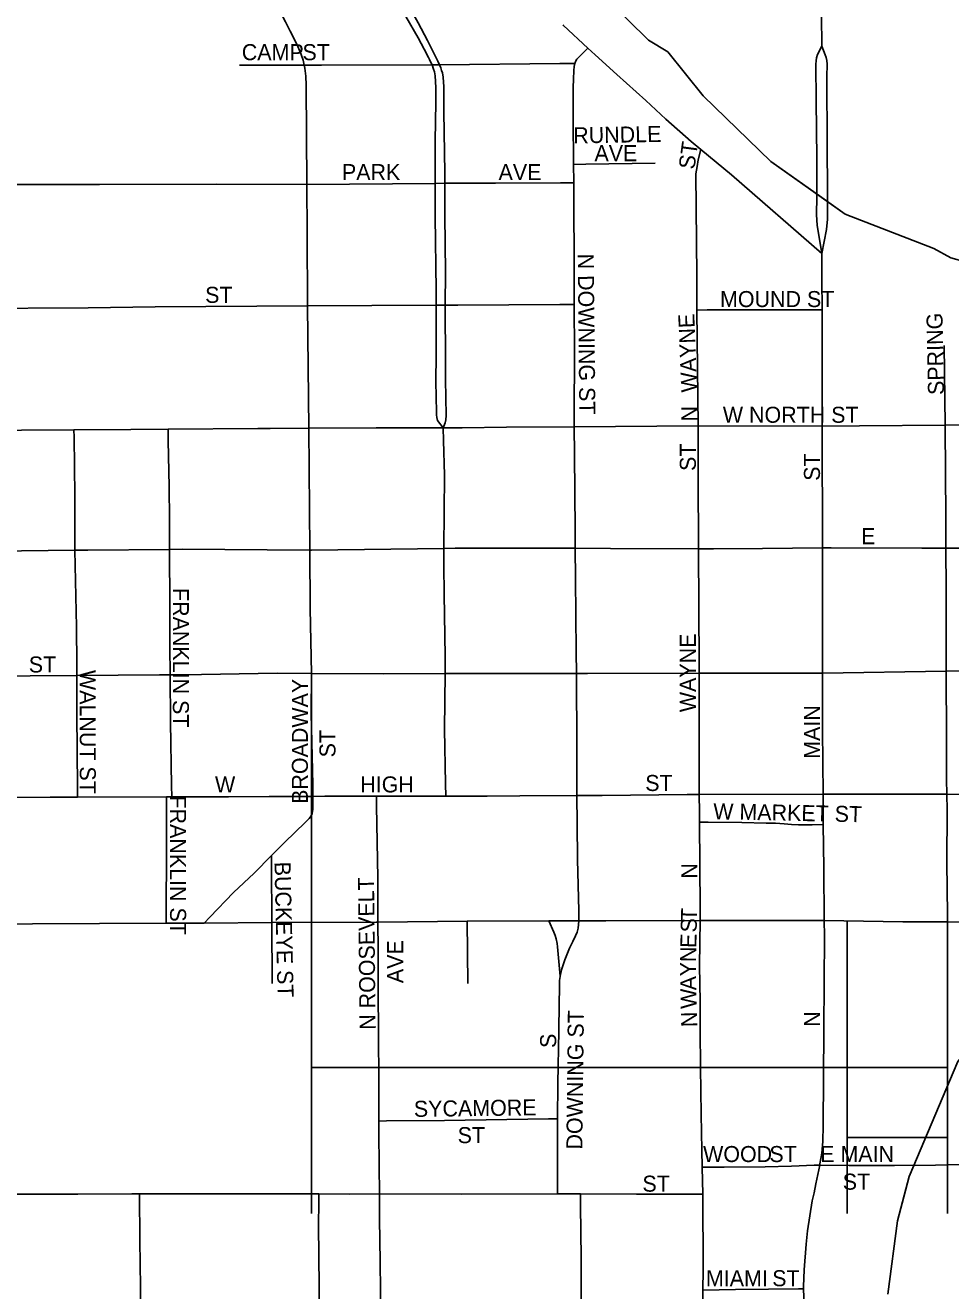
# Model space of a CAD drawing. Extents: x -87 to 2145, y -2128 to 440.
# Drawn here: x 290.4 to 304.83, y -552.95 to -533.22 of the extents above; entities that cross this region are included whole.
import ezdxf

# ---------------------------------------------------------------- set-up
doc = ezdxf.new("R2010")
doc.units = 0
for name, color, linetype in [('Default', 7, 'Continuous'), ('GM_X_City_Street', 7, 'Continuous'), ('GM_X_City_Street_Text', 7, 'Continuous'), ('GM_X_County_Road', 7, 'Continuous'), ('GM_X_State_Route', 7, 'Continuous'), ('GM_X_Township', 7, 'Continuous'), ('GM_X_US_Route', 7, 'Continuous'), ('SC_Scratch1', 7, 'Continuous')]:
    doc.layers.add(name, color=color, linetype=linetype)

msp = doc.modelspace()

# ---------------------------------------------------------------- linework, layer by layer
at = {"layer": 'Default'}
msp.add_circle((291.454, -549.312), 23.883, dxfattribs=at)
at = {"layer": 'GM_X_City_Street'}
for points in [[(296.858, -533.83), (296.855, -533.823), (296.832, -533.774), (296.671, -533.452), (296.527, -533.177), (296.335, -532.836), (296.127, -532.461), (295.829, -531.858), (295.671, -531.556), (295.613, -531.463), (295.556, -531.38), (295.489, -531.293), (295.434, -531.248)], [(296.746, -533.831), (296.727, -533.794), (296.704, -533.75), (296.688, -533.717), (296.619, -533.59), (296.527, -533.412), (296.145, -532.739), (295.9, -532.249), (295.677, -531.808), (295.575, -531.603), (295.487, -531.425), (295.456, -531.352), (295.443, -531.308), (295.434, -531.248)], [(294.751, -533.837), (294.736, -533.759), (294.704, -533.669), (294.653, -533.547), (294.594, -533.427), (294.533, -533.307), (294.457, -533.163), (294.377, -533.008), (294.277, -532.813), (294.126, -532.522), (293.999, -532.276), (293.847, -531.982), (293.827, -531.942)], [(298.97, -533.811), (298.97, -533.811), (298.986, -533.771), (299.003, -533.744), (299.024, -533.722), (299.174, -533.572)], [(293.743, -533.838), (294.751, -533.837)], [(294.751, -533.837), (295.02, -533.837), (296.746, -533.831)], [(294.79, -535.701), (294.783, -534.151), (294.775, -534.009), (294.759, -533.883), (294.751, -533.837)], [(296.746, -533.831), (296.809, -533.83), (296.858, -533.83)], [(296.794, -535.681), (296.793, -535.581), (296.794, -535.021), (296.801, -534.413), (296.802, -534.184), (296.792, -534.004), (296.781, -533.94), (296.769, -533.902), (296.746, -533.831)], [(296.858, -533.83), (298.737, -533.813), (298.97, -533.811)], [(296.943, -535.679), (296.942, -535.514), (296.929, -534.563), (296.93, -534.25), (296.928, -534.173), (296.919, -534.025), (296.908, -533.959), (296.894, -533.919), (296.881, -533.88), (296.858, -533.83)], [(298.952, -535.384), (298.947, -534.668), (298.947, -534.356), (298.945, -534.185), (298.949, -534.054), (298.956, -533.919), (298.961, -533.86), (298.97, -533.811)], [(300.871, -537.656), (300.871, -537.119), (300.86, -535.533), (300.878, -535.419), (300.895, -535.316), (300.937, -535.152)], [(298.952, -535.384), (299.143, -535.381), (300.223, -535.364)], [(298.954, -535.675), (298.954, -535.659), (298.952, -535.384)], [(294.79, -535.701), (296.794, -535.681)], [(296.794, -535.681), (296.943, -535.679)], [(296.806, -537.582), (296.806, -537.347), (296.795, -536.201), (296.795, -535.84), (296.794, -535.681)], [(296.943, -535.679), (297.016, -535.678), (297.736, -535.676), (298.746, -535.675), (298.954, -535.675)], [(296.951, -537.582), (296.952, -537.063), (296.944, -536.181), (296.944, -535.912), (296.943, -535.679)], [(298.961, -537.571), (298.96, -537.226), (298.954, -535.675)], [(302.825, -536.775), (302.752, -536.333), (302.741, -536.169), (302.742, -536.12), (302.745, -535.935), (302.745, -535.916)], [(302.825, -536.775), (302.896, -536.399), (302.913, -536.241), (302.913, -536.23), (302.913, -536.039), (302.913, -536.037)], [(289.406, -537.634), (289.501, -537.633), (291.383, -537.621), (292.428, -537.607), (294.801, -537.591)], [(294.801, -537.591), (296.806, -537.582)], [(296.917, -539.493), (296.83, -539.376), (296.818, -539.334), (296.812, -539.29), (296.811, -539.246), (296.805, -538.769), (296.807, -538.36), (296.806, -537.628), (296.806, -537.582)], [(296.806, -537.582), (296.951, -537.582)], [(296.917, -539.493), (296.946, -539.413), (296.959, -539.369), (296.966, -539.302), (296.954, -538.739), (296.954, -538.325), (296.951, -537.747), (296.951, -537.582)], [(296.951, -537.582), (297.146, -537.581), (298.735, -537.572), (298.961, -537.571)], [(298.962, -539.476), (298.961, -539.3), (298.963, -538.319), (298.961, -537.571)], [(300.871, -537.656), (301.037, -537.655), (302.826, -537.651)], [(300.896, -539.461), (300.871, -537.656)], [(304.748, -539.45), (304.728, -538.211)], [(298.962, -539.476), (300.896, -539.461)], [(300.896, -539.461), (302.829, -539.468)], [(300.901, -541.379), (300.901, -541.359), (300.896, -540.27), (300.896, -539.461)], [(304.748, -539.45), (306.391, -539.448), (306.603, -539.45)], [(289.428, -539.537), (289.52, -539.536), (291.159, -539.524)], [(291.159, -539.524), (292.046, -539.518), (292.627, -539.513)], [(291.175, -541.403), (291.171, -540.552), (291.161, -539.637), (291.159, -539.524)], [(292.627, -539.513), (294.025, -539.503), (294.221, -539.503), (294.821, -539.5)], [(292.648, -541.388), (292.647, -540.93), (292.645, -540.406), (292.631, -539.695), (292.627, -539.513)], [(294.821, -539.5), (295.874, -539.495), (296.74, -539.493), (296.917, -539.493)], [(296.917, -539.493), (297.212, -539.492), (297.906, -539.483), (298.962, -539.476)], [(296.929, -541.373), (296.937, -540.229), (296.922, -539.689), (296.917, -539.493)], [(298.975, -541.37), (298.977, -541.089), (298.965, -539.907), (298.962, -539.476)], [(302.833, -541.362), (302.829, -539.468)], [(289.45, -541.419), (289.629, -541.418), (290.343, -541.412), (291.175, -541.403)], [(291.175, -541.403), (291.377, -541.4), (292.648, -541.388)], [(291.203, -543.356), (291.203, -543.185), (291.197, -542.596), (291.175, -541.403)], [(292.648, -541.388), (292.846, -541.387), (294.836, -541.398)], [(292.658, -543.344), (292.654, -542.907), (292.653, -542.27), (292.648, -541.388)], [(294.836, -541.398), (294.864, -541.398), (296.929, -541.373)], [(296.947, -543.325), (296.949, -543.061), (296.933, -542.087), (296.927, -541.639), (296.929, -541.373)], [(296.929, -541.373), (297.103, -541.371), (298.651, -541.369), (298.975, -541.37)], [(298.995, -543.322), (298.99, -542.987), (298.981, -541.84), (298.975, -541.37)], [(298.975, -541.37), (299.527, -541.372), (300.901, -541.379)], [(300.901, -541.379), (301.133, -541.38), (301.899, -541.373), (302.833, -541.362)], [(300.912, -543.319), (300.912, -543.197), (300.901, -541.379)], [(302.833, -541.362), (302.969, -541.362), (304.382, -541.367), (304.758, -541.367)], [(302.834, -543.316), (302.834, -542.918), (302.834, -541.866), (302.833, -541.362)], [(304.758, -541.367), (305.301, -541.367), (306.235, -541.361), (306.609, -541.358)], [(289.468, -543.372), (289.66, -543.371), (290.477, -543.359), (291.203, -543.356)], [(291.203, -543.356), (292.491, -543.346), (292.658, -543.344)], [(291.214, -545.25), (291.213, -545.134), (291.211, -544.494), (291.204, -543.987), (291.204, -543.55), (291.203, -543.356)], [(292.658, -543.344), (292.853, -543.343), (294.33, -543.321), (294.864, -543.325)], [(292.685, -545.248), (292.681, -545.07), (292.664, -544.08), (292.658, -543.344)], [(294.886, -545.24), (294.883, -545.059), (294.861, -543.945), (294.864, -543.325)], [(296.961, -545.235), (296.956, -545.044), (296.94, -544.193), (296.947, -543.325)], [(299.004, -545.227), (299.002, -544.931), (299.001, -544.362), (298.997, -543.444), (298.995, -543.322)], [(300.912, -545.211), (300.911, -545.058), (300.912, -543.319)], [(302.842, -545.204), (302.832, -544.205), (302.834, -543.316)], [(289.479, -545.255), (290.79, -545.25), (291.214, -545.25)], [(291.214, -545.25), (292.603, -545.248)], [(292.596, -547.219), (292.597, -547.035), (292.602, -546.107), (292.603, -545.406), (292.603, -545.248)], [(292.603, -545.248), (292.685, -545.248)], [(292.685, -545.248), (293.568, -545.248), (294.205, -545.244), (294.886, -545.24)], [(294.241, -546.163), (294.442, -545.961), (294.773, -545.644), (294.828, -545.585), (294.846, -545.558), (294.862, -545.534), (294.872, -545.505), (294.881, -545.476), (294.883, -545.443), (294.885, -545.41), (294.885, -545.313), (294.886, -545.24)], [(294.886, -545.24), (295.072, -545.238), (295.609, -545.235), (295.876, -545.235)], [(295.899, -547.199), (295.898, -547.085), (295.899, -546.515), (295.879, -545.386), (295.876, -545.235)], [(295.876, -545.235), (296.961, -545.235)], [(296.961, -545.235), (297.195, -545.234), (297.604, -545.235), (298.113, -545.233), (299.004, -545.227)], [(299.004, -545.227), (299.398, -545.224), (300.721, -545.213), (300.912, -545.211)], [(299.035, -547.18), (299.032, -547.022), (299.013, -546.226), (299.008, -545.668), (299.004, -545.227)], [(300.912, -545.211), (302.842, -545.204)], [(300.916, -545.64), (300.915, -545.484), (300.912, -545.211)], [(302.842, -545.204), (303.048, -545.205), (304.77, -545.206)], [(302.846, -545.678), (302.842, -545.204)], [(304.77, -545.206), (306.662, -545.208)], [(300.916, -545.64), (301.052, -545.642), (301.573, -545.647), (301.954, -545.658), (302.099, -545.658), (302.233, -545.667), (302.35, -545.676), (302.459, -545.685), (302.671, -545.682), (302.846, -545.678)], [(300.927, -547.177), (300.926, -546.985), (300.916, -545.64)], [(302.861, -547.176), (302.853, -546.352), (302.846, -545.678)], [(293.188, -547.215), (293.279, -547.121), (293.646, -546.74), (293.968, -546.437), (294.241, -546.163)], [(294.246, -547.209), (294.242, -546.312), (294.241, -546.163)], [(304.78, -547.195), (305.256, -547.199), (305.727, -547.184), (306.128, -547.149), (306.375, -547.119), (306.717, -547.056)], [(294.251, -548.157), (294.246, -547.209)], [(295.911, -548.912), (295.91, -548.858), (295.904, -548.354), (295.903, -547.632), (295.899, -547.199)], [(297.301, -548.16), (297.292, -547.188)], [(298.743, -548.043), (298.698, -547.587), (298.693, -547.534), (298.679, -547.462), (298.662, -547.407), (298.643, -547.355), (298.564, -547.182)], [(298.743, -548.043), (298.763, -547.947), (298.816, -547.79), (298.89, -547.607), (298.938, -547.502), (298.983, -547.416), (299.006, -547.358), (299.022, -547.296), (299.035, -547.18)], [(300.925, -548.884), (300.925, -548.875), (300.923, -548.444), (300.914, -547.878), (300.927, -547.177)], [(302.852, -548.872), (302.863, -547.415), (302.861, -547.176)], [(298.721, -548.894), (298.722, -548.856), (298.73, -548.177), (298.733, -548.112), (298.742, -548.048), (298.743, -548.043)], [(295.916, -550.302), (295.916, -549.71), (295.911, -548.912)], [(298.702, -550.266), (298.704, -549.715), (298.721, -548.894)], [(300.958, -551.022), (300.952, -550.757), (300.941, -550.195), (300.93, -549.468), (300.925, -548.884)], [(302.79, -550.99), (302.794, -550.97), (302.821, -550.805), (302.837, -550.622), (302.842, -550.374), (302.852, -548.885), (302.852, -548.872)], [(295.916, -550.302), (296.033, -550.301), (296.936, -550.296), (298.562, -550.268), (298.702, -550.266)], [(295.924, -551.438), (295.921, -551), (295.916, -550.479), (295.916, -550.302)], [(298.7, -551.438), (298.698, -550.868), (298.701, -550.299), (298.702, -550.266)], [(300.958, -551.022), (301.151, -551.022), (301.299, -551.022), (301.941, -551.014), (302.352, -551.004), (302.703, -550.993), (302.79, -550.99)], [(300.967, -551.445), (300.958, -551.022)], [(302.538, -552.918), (302.536, -552.883), (302.545, -552.624), (302.578, -552.221), (302.6, -552.014), (302.671, -551.548), (302.701, -551.42), (302.731, -551.28), (302.79, -550.99)], [(302.79, -550.99), (303.247, -550.994), (303.557, -550.996)], [(303.557, -550.996), (303.955, -550.994), (304.595, -550.99)], [(304.595, -550.99), (305.58, -550.962), (305.731, -550.956), (305.815, -550.941), (305.873, -550.921)], [(290.07, -551.445), (290.439, -551.443), (291.218, -551.441), (292.062, -551.44), (292.181, -551.44)], [(292.181, -551.44), (293.913, -551.435), (294.981, -551.437)], [(292.202, -553.297), (292.198, -552.892), (292.189, -552.165), (292.181, -551.44)], [(294.986, -553.311), (294.983, -552.881), (294.974, -551.93), (294.979, -551.565), (294.981, -551.437)], [(294.981, -551.437), (295.452, -551.441), (295.924, -551.438)], [(295.937, -553.313), (295.939, -552.952), (295.936, -552.495), (295.927, -551.831), (295.924, -551.438)], [(295.924, -551.438), (297.204, -551.441), (298.7, -551.438)], [(298.7, -551.438), (298.857, -551.439), (299.059, -551.44)], [(299.069, -553.318), (299.068, -553.116), (299.067, -552.439), (299.06, -551.621), (299.059, -551.44)], [(299.059, -551.44), (299.933, -551.443), (300.967, -551.445)], [(300.969, -552.938), (300.971, -552.625), (300.967, -551.445)], [(300.968, -553.319), (300.967, -553.248), (300.969, -552.938)], [(300.969, -552.938), (301.478, -552.93), (301.99, -552.923), (302.457, -552.919), (302.538, -552.918)], [(302.56, -553.323), (302.549, -553.182), (302.538, -552.918)]]:
    msp.add_lwpolyline(points, dxfattribs=at)
at = {"layer": 'GM_X_County_Road'}
for points in [[(302.822, -533.543), (302.822, -533.543), (302.809, -532.103), (302.803, -531.255), (302.803, -530.777), (302.825, -530.343)], [(302.745, -535.916), (302.743, -535.416), (302.743, -535.294), (302.735, -534.395), (302.731, -533.824), (302.734, -533.771), (302.742, -533.723), (302.755, -533.672), (302.822, -533.543)], [(302.907, -535.34), (302.904, -535.079), (302.903, -534.017), (302.905, -533.822), (302.9, -533.765), (302.889, -533.72), (302.875, -533.675), (302.822, -533.543)], [(302.913, -536.037), (302.909, -535.553), (302.907, -535.34)]]:
    msp.add_lwpolyline(points, dxfattribs=at)
at = {"layer": 'GM_X_State_Route'}
for points in [[(302.825, -537.173), (302.825, -536.775), (301.416, -535.549), (300.937, -535.152), (300.786, -535.026), (300.392, -534.679), (300.079, -534.389), (299.628, -533.983), (299.287, -533.675), (299.174, -533.572), (298.792, -533.22), (298.786, -533.214)], [(278.91, -535.758), (279.182, -535.757), (280.632, -535.75), (280.702, -535.749), (282.285, -535.74), (283.386, -535.737), (285.534, -535.731), (287.543, -535.726), (287.723, -535.725), (289.383, -535.706), (290.182, -535.696), (290.331, -535.697), (291.556, -535.699), (293.38, -535.691), (294.79, -535.701)], [(294.79, -535.701), (294.794, -536.457), (294.801, -537.591), (294.821, -539.5), (294.836, -541.398), (294.843, -542.311), (294.864, -543.325)], [(303.408, -539.463), (302.829, -539.468), (302.827, -538.174), (302.826, -537.651), (302.825, -537.173)], [(304.748, -539.477), (304.748, -539.45), (303.408, -539.463)], [(304.763, -543.288), (304.761, -542.009), (304.758, -541.367), (304.755, -540.896), (304.748, -539.477)], [(294.864, -543.325), (295.991, -543.327), (296.947, -543.325), (297.562, -543.324), (298.995, -543.322), (299.166, -543.322), (300.912, -543.319), (301.338, -543.318), (302.751, -543.316), (302.834, -543.316), (304.763, -543.288)]]:
    msp.add_lwpolyline(points, dxfattribs=at)
at = {"layer": 'GM_X_Township'}
for points in [[(299.158, -532.496), (300.12, -533.447), (300.419, -533.631), (300.973, -534.317), (302.025, -535.339), (303.189, -536.162), (304.567, -536.697), (304.837, -536.84), (306.397, -537.276), (307.316, -537.615), (308.366, -537.896), (308.767, -537.9), (310.638, -538.329), (312.688, -538.949), (314.019, -539.242), (314.708, -539.488), (315.377, -539.805)], [(299.158, -532.496), (300.12, -533.447), (300.419, -533.631), (300.973, -534.317), (302.025, -535.339), (302.785, -535.876), (303.189, -536.162), (304.567, -536.697), (304.837, -536.84), (306.397, -537.276), (307.316, -537.615), (308.366, -537.896), (308.767, -537.9), (310.638, -538.329), (312.688, -538.949), (314.019, -539.242), (314.708, -539.488), (315.377, -539.805)], [(315.757, -548.787), (313.977, -548.279), (313.376, -548.143), (312.456, -547.954), (311.043, -547.82), (310.12, -547.811), (308.734, -547.947), (307.085, -548.292), (305.635, -548.758), (305.251, -549.005), (304.946, -549.372), (304.183, -551.169), (304.005, -551.858), (303.851, -553)], [(315.757, -548.787), (313.977, -548.279), (313.376, -548.143), (312.456, -547.954), (311.043, -547.82), (310.12, -547.811), (308.734, -547.947), (307.085, -548.292), (305.635, -548.758), (305.251, -549.005), (304.946, -549.372), (304.183, -551.169), (304.126, -551.388), (304.005, -551.858), (303.851, -553)]]:
    msp.add_lwpolyline(points, dxfattribs=at)
at = {"layer": 'GM_X_US_Route'}
for points in [[(304.763, -543.288), (305.588, -543.277), (306.209, -543.281), (306.64, -543.279), (306.958, -543.277), (307.425, -543.274), (307.52, -543.271), (307.977, -543.259), (308.222, -543.252), (308.379, -543.241), (308.428, -543.233)], [(304.78, -547.088), (304.773, -546.272), (304.775, -545.453), (304.77, -545.206), (304.765, -544.978), (304.766, -544.354), (304.763, -543.288)], [(302.861, -547.176), (304.085, -547.195), (304.78, -547.195), (304.78, -547.088)], [(289.47, -547.235), (292.596, -547.219), (293.188, -547.215), (294.246, -547.209), (295.874, -547.199), (295.899, -547.199), (297.292, -547.188), (298.564, -547.182), (299.035, -547.18), (299.324, -547.179)], [(299.324, -547.179), (299.454, -547.178), (300.927, -547.177)], [(300.927, -547.177), (302.713, -547.176), (302.861, -547.176)]]:
    msp.add_lwpolyline(points, dxfattribs=at)
at = {"layer": 'SC_Scratch1'}
for p, q in [((294.864, -543.325), (294.864, -551.744)), ((303.217, -547.182), (303.217, -551.744)), ((304.78, -547.195), (304.78, -551.744)), ((304.78, -549.469), (294.864, -549.469)), ((303.217, -550.557), (304.78, -550.557))]:
    msp.add_line(p, q, dxfattribs=at)

# ---------------------------------------------------------------- texts
at = {"layer": 'GM_X_City_Street_Text'}
for s, rotation, p in [('CAMP', 0, (293.777, -533.76)), ('ST', 0, (294.723, -533.76)), ('RUNDLE', 1.0054, (298.948, -535.058)), ('AVE', 0, (299.277, -535.335)), ('ST', 82.3938, (300.836, -535.472)), ('PARK', 0, (295.339, -535.63)), ('AVE', 0, (297.781, -535.63)), ('N DOWNING ST', 270.573, (299.016, -536.778)), ('ST', 0, (293.205, -537.544)), ('MOUND ST', 0, (301.235, -537.61)), ('WAYNE', 92.2057, (300.88, -538.935)), ('SPRING', 91.1685, (304.73, -538.978)), ('N', 90, (300.88, -539.395)), ('W NORTH ST', 0, (301.279, -539.414)), ('ST', 90, (300.858, -540.165)), ('ST', 90, (302.794, -540.319)), ('E', 0, (303.435, -541.307)), ('FRANKLIN ST', 270, (292.702, -541.991)), ('WAYNE', 90, (300.858, -543.927)), ('ST', 0, (290.455, -543.308)), ('WALNUT ST', 270, (291.25, -543.268)), ('BROADWAY', 90, (294.808, -545.357)), ('MAIN', 90, (302.794, -544.654)), ('ST', 90, (295.238, -544.632)), ('W', 0, (293.359, -545.179)), ('HIGH', 0, (295.625, -545.178)), ('ST', 0, (300.069, -545.156)), ('FRANKLIN ST', 270, (292.658, -545.226)), ('W MARKET ST', 358.8176, (301.127, -545.596)), ('BUCKEYE ST', 271.3652, (294.286, -546.261)), ('N', 90, (300.88, -546.523)), ('N ROOSEVELT', 90.6087, (295.864, -548.878)), ('S', 88.6068, (300.87, -547.364)), ('T', 88.6381, (300.875, -547.188)), ('AVE', 90, (296.294, -548.152)), ('E', 88.6068, (300.865, -547.606)), ('N', 88.8197, (300.86, -547.826)), ('Y', 90.4591, (300.862, -548.044)), ('A', 91.3114, (300.867, -548.263)), ('W', 91.3289, (300.873, -548.549)), ('DOWNING ST', 89.359, (299.088, -550.748)), ('N', 91.3114, (300.88, -548.835)), ('N', 90, (302.794, -548.833)), ('S', 90, (298.68, -549.163)), ('SYCAMORE', 0.7445, (296.462, -550.238)), ('ST', 0, (297.143, -550.647)), ('WOOD', 0, (300.971, -550.942)), ('ST', 0, (302.005, -550.942)), ('E MAIN', 0, (302.797, -550.942)), ('ST', 0, (300.025, -551.404)), ('ST', 0, (303.149, -551.373)), ('MIAMI', 0, (301.015, -552.878)), ('ST', 0, (302.049, -552.878))]:
    msp.add_text(s, height=0.25, rotation=rotation, dxfattribs=at).set_placement(p)

doc.saveas('drawing.dxf')
